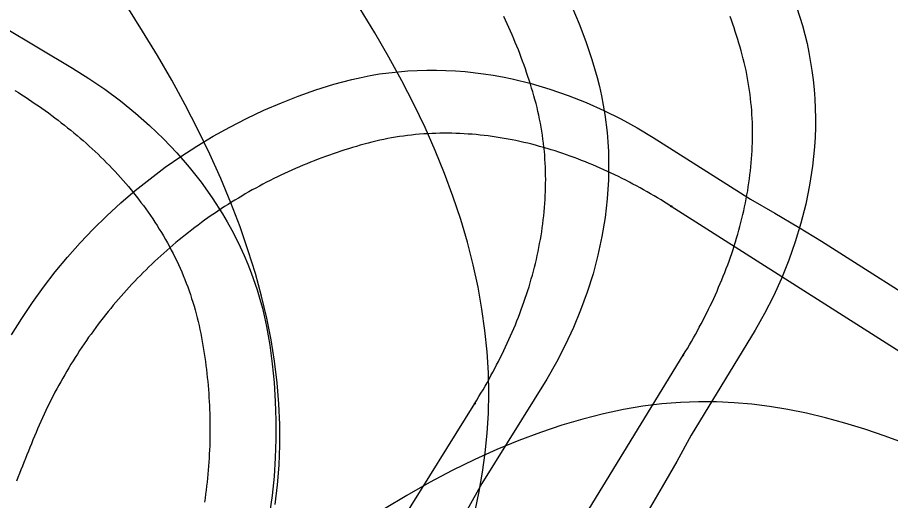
# Model space of a CAD drawing. Extents: x 973688 to 979179, y 703586 to 707602.
# Drawn here: x 978517.4 to 978589.5, y 703939.2 to 703979.1 of the extents above; entities that cross this region are included whole.
import ezdxf

# ---------------------------------------------------------------- set-up
doc = ezdxf.new("R2010")
doc.units = 0
doc.layers.add('Radius Check', color=7, linetype='Continuous')
doc.layers.add('T_Drafting', color=7, linetype='Continuous')

msp = doc.modelspace()

# ---------------------------------------------------------------- linework, layer by layer
at = {"layer": 'Radius Check'}
for p, q in [((978630.758, 703925.703), (978571.419, 703963.488)), ((978551.143, 703916.504), (978572.404, 703951.189)), ((978540.442, 703923.556), (978555.184, 703947.204))]:
    msp.add_line(p, q, dxfattribs=at)
for points in [[(978538.72, 703938.88), (978538.908, 703940.49), (978539.034, 703942.122), (978539.095, 703943.779), (978539.091, 703945.463), (978539.018, 703947.176), (978538.874, 703948.92), (978538.658, 703950.695), (978538.373, 703952.467), (978538.017, 703954.256), (978537.585, 703956.079), (978537.077, 703957.936), (978536.491, 703959.826), (978535.812, 703961.789), (978535.053, 703963.779), (978534.218, 703965.787), (978533.31, 703967.807), (978532.33, 703969.835), (978531.283, 703971.867), (978530.17, 703973.9), (978528.996, 703975.931), (978527.762, 703977.957), (978526.473, 703979.976)], [(978555.209, 703938.348), (978555.551, 703939.949), (978555.832, 703941.543), (978556.053, 703943.142), (978556.213, 703944.759), (978556.311, 703946.397), (978556.344, 703948.061), (978556.31, 703949.752), (978556.206, 703951.472), (978556.031, 703953.222), (978555.783, 703955.003), (978555.459, 703956.813), (978555.059, 703958.652), (978554.581, 703960.517), (978554.025, 703962.406), (978553.39, 703964.316), (978552.691, 703966.205), (978551.923, 703968.096), (978551.081, 703970), (978550.166, 703971.917), (978549.18, 703973.843), (978548.1, 703975.818), (978546.949, 703977.801), (978545.733, 703979.783)], [(978563.199, 703979.995), (978563.799, 703978.558), (978564.351, 703977.101), (978564.853, 703975.625), (978565.085, 703974.881), (978565.297, 703974.13), (978565.488, 703973.372), (978565.657, 703972.609), (978565.805, 703971.84), (978565.932, 703971.065), (978566.114, 703969.573), (978566.178, 703968.801), (978566.221, 703968.025), (978566.243, 703967.247), (978566.245, 703966.467), (978566.226, 703965.686), (978566.128, 703964.121), (978565.95, 703962.558), (978565.693, 703961), (978565.36, 703959.453), (978564.953, 703957.921), (978564.476, 703956.409), (978563.931, 703954.921), (978563.339, 703953.494), (978562.662, 703952.035), (978561.927, 703950.61), (978561.141, 703949.221), (978555.783, 703940.603), (978554.575, 703938.431)], [(978581.79, 703979.887), (978582.249, 703978.423), (978582.448, 703977.682), (978582.628, 703976.934), (978582.786, 703976.182), (978583.034, 703974.712), (978583.134, 703973.932), (978583.212, 703973.148), (978583.269, 703972.362), (978583.304, 703971.572), (978583.319, 703970.781), (978583.312, 703969.988), (978583.285, 703969.194), (978583.236, 703968.399), (978583.167, 703967.605), (978583.077, 703966.811), (978582.838, 703965.228), (978582.519, 703963.655), (978582.124, 703962.095), (978581.656, 703960.553), (978581.116, 703959.033), (978580.511, 703957.54), (978579.845, 703956.076), (978579.12, 703954.645), (978578.345, 703953.25), (978573.053, 703944.593), (978571.861, 703942.412), (978570.676, 703940.333), (978569.495, 703938.338)], [(978555.184, 703947.204), (978555.359, 703947.488), (978555.531, 703947.773), (978555.702, 703948.059), (978555.871, 703948.346), (978556.038, 703948.635), (978556.203, 703948.925), (978556.366, 703949.215), (978556.527, 703949.507), (978556.686, 703949.8), (978556.843, 703950.094), (978556.997, 703950.39), (978557.15, 703950.686), (978557.3, 703950.984), (978557.447, 703951.283), (978557.593, 703951.583), (978557.736, 703951.884), (978557.877, 703952.186), (978558.015, 703952.489), (978558.151, 703952.794), (978558.284, 703953.099), (978558.414, 703953.406), (978558.542, 703953.714), (978558.667, 703954.023), (978558.79, 703954.333), (978558.91, 703954.644), (978559.027, 703954.956), (978559.141, 703955.269), (978559.252, 703955.583), (978559.361, 703955.898), (978559.466, 703956.215), (978559.568, 703956.532), (978559.668, 703956.85), (978559.764, 703957.169), (978559.857, 703957.489), (978559.947, 703957.81), (978560.034, 703958.132), (978560.117, 703958.455), (978560.197, 703958.778), (978560.274, 703959.103), (978560.347, 703959.428), (978560.417, 703959.754), (978560.484, 703960.08), (978560.547, 703960.408), (978560.606, 703960.736), (978560.662, 703961.064), (978560.714, 703961.394), (978560.763, 703961.723), (978560.807, 703962.054), (978560.848, 703962.385), (978560.886, 703962.716), (978560.919, 703963.047), (978560.949, 703963.379), (978560.974, 703963.712), (978560.996, 703964.044), (978561.013, 703964.377), (978561.027, 703964.71), (978561.037, 703965.044), (978561.042, 703965.377), (978561.044, 703965.71), (978561.041, 703966.043), (978561.034, 703966.377), (978561.023, 703966.71), (978561.007, 703967.043), (978560.987, 703967.376), (978560.963, 703967.708), (978560.935, 703968.04), (978560.902, 703968.372), (978560.865, 703968.703), (978560.823, 703969.034), (978560.777, 703969.364), (978560.727, 703969.694), (978560.672, 703970.022), (978560.612, 703970.35), (978560.548, 703970.677), (978560.48, 703971.004), (978560.406, 703971.329), (978560.329, 703971.653), (978560.246, 703971.976), (978560.159, 703972.298), (978560.069, 703972.619), (978559.976, 703972.939), (978559.881, 703973.258), (978559.783, 703973.577), (978559.683, 703973.895), (978559.58, 703974.212), (978559.474, 703974.528), (978559.366, 703974.843), (978559.255, 703975.158), (978559.142, 703975.471), (978559.026, 703975.784), (978558.908, 703976.095), (978558.787, 703976.406), (978558.664, 703976.716), (978558.538, 703977.024), (978558.41, 703977.332), (978558.279, 703977.638), (978558.145, 703977.944), (978558.009, 703978.248), (978557.871, 703978.552), (978557.73, 703978.854), (978557.587, 703979.155)], [(978572.404, 703951.189), (978572.576, 703951.474), (978572.747, 703951.761), (978572.916, 703952.048), (978573.082, 703952.337), (978573.247, 703952.626), (978573.41, 703952.917), (978573.571, 703953.209), (978573.73, 703953.502), (978573.886, 703953.796), (978574.041, 703954.092), (978574.193, 703954.388), (978574.343, 703954.686), (978574.491, 703954.985), (978574.637, 703955.285), (978574.78, 703955.586), (978574.921, 703955.888), (978575.059, 703956.191), (978575.195, 703956.495), (978575.328, 703956.801), (978575.459, 703957.107), (978575.587, 703957.415), (978575.713, 703957.724), (978575.836, 703958.034), (978575.956, 703958.345), (978576.074, 703958.657), (978576.188, 703958.97), (978576.3, 703959.284), (978576.409, 703959.599), (978576.515, 703959.915), (978576.618, 703960.232), (978576.718, 703960.55), (978576.815, 703960.869), (978576.909, 703961.188), (978576.999, 703961.509), (978577.087, 703961.831), (978577.171, 703962.153), (978577.252, 703962.477), (978577.33, 703962.801), (978577.404, 703963.126), (978577.475, 703963.452), (978577.543, 703963.778), (978577.607, 703964.105), (978577.667, 703964.433), (978577.724, 703964.761), (978577.777, 703965.09), (978577.827, 703965.42), (978577.873, 703965.75), (978577.915, 703966.081), (978577.954, 703966.412), (978577.989, 703966.743), (978578.019, 703967.075), (978578.046, 703967.407), (978578.07, 703967.74), (978578.089, 703968.073), (978578.104, 703968.406), (978578.115, 703968.739), (978578.122, 703969.072), (978578.125, 703969.406), (978578.124, 703969.739), (978578.119, 703970.072), (978578.109, 703970.405), (978578.095, 703970.738), (978578.077, 703971.071), (978578.055, 703971.404), (978578.029, 703971.736), (978577.998, 703972.068), (978577.962, 703972.399), (978577.923, 703972.73), (978577.879, 703973.061), (978577.83, 703973.391), (978577.777, 703973.72), (978577.72, 703974.048), (978577.658, 703974.376), (978577.591, 703974.702), (978577.52, 703975.028), (978577.444, 703975.352), (978577.364, 703975.676), (978577.279, 703975.998), (978577.19, 703976.319), (978577.097, 703976.64), (978577.002, 703976.959), (978576.904, 703977.278), (978576.804, 703977.596), (978576.701, 703977.913), (978576.596, 703978.229), (978576.488, 703978.544), (978576.378, 703978.859), (978576.265, 703979.173)], [(978516.942, 703952.883), (978517.781, 703954.23), (978518.662, 703955.545), (978519.586, 703956.827), (978520.551, 703958.075), (978521.557, 703959.287), (978522.601, 703960.464), (978523.684, 703961.603), (978524.804, 703962.704), (978525.96, 703963.767), (978527.151, 703964.789), (978528.375, 703965.771), (978529.631, 703966.711), (978530.919, 703967.608), (978532.235, 703968.46), (978533.581, 703969.269), (978534.953, 703970.032), (978536.352, 703970.748), (978537.775, 703971.418), (978539.22, 703972.039), (978540.619, 703972.587), (978542.077, 703973.102), (978543.551, 703973.569), (978544.295, 703973.781), (978545.045, 703973.971), (978545.801, 703974.14), (978546.563, 703974.289), (978547.331, 703974.416), (978548.103, 703974.522), (978548.879, 703974.607), (978549.66, 703974.671), (978550.443, 703974.714), (978551.229, 703974.736), (978552.017, 703974.736), (978552.806, 703974.716), (978553.595, 703974.676), (978554.384, 703974.615), (978555.897, 703974.439), (978556.695, 703974.317), (978557.489, 703974.175), (978558.28, 703974.012), (978559.848, 703973.63), (978561.392, 703973.174), (978562.908, 703972.649), (978564.392, 703972.059), (978565.839, 703971.411), (978567.246, 703970.711), (978568.611, 703969.963), (978569.93, 703969.175), (978577.957, 703964.067), (978579.979, 703962.914), (978581.928, 703961.765), (978583.822, 703960.606), (978614.448, 703941.127)], [(978571.419, 703963.488), (978571.136, 703963.665), (978570.853, 703963.841), (978570.568, 703964.014), (978570.283, 703964.186), (978569.996, 703964.356), (978569.708, 703964.524), (978569.419, 703964.69), (978569.128, 703964.853), (978568.837, 703965.015), (978568.544, 703965.175), (978568.25, 703965.332), (978567.955, 703965.487), (978567.659, 703965.64), (978567.362, 703965.791), (978567.063, 703965.939), (978566.764, 703966.085), (978566.463, 703966.228), (978566.161, 703966.37), (978565.858, 703966.508), (978565.553, 703966.644), (978565.248, 703966.778), (978564.941, 703966.909), (978564.634, 703967.037), (978564.325, 703967.162), (978564.015, 703967.285), (978563.704, 703967.405), (978563.392, 703967.522), (978563.079, 703967.636), (978562.765, 703967.748), (978562.449, 703967.856), (978562.133, 703967.962), (978561.816, 703968.064), (978561.498, 703968.163), (978561.179, 703968.259), (978560.858, 703968.352), (978560.537, 703968.442), (978560.215, 703968.529), (978559.893, 703968.612), (978559.569, 703968.692), (978559.245, 703968.768), (978558.919, 703968.841), (978558.593, 703968.911), (978558.267, 703968.977), (978557.939, 703969.04), (978557.611, 703969.099), (978557.283, 703969.154), (978556.953, 703969.206), (978556.623, 703969.254), (978556.293, 703969.298), (978555.962, 703969.338), (978555.631, 703969.375), (978555.299, 703969.407), (978554.967, 703969.436), (978554.635, 703969.461), (978554.302, 703969.482), (978553.969, 703969.499), (978553.636, 703969.511), (978553.303, 703969.52), (978552.969, 703969.525), (978552.636, 703969.525), (978552.303, 703969.521), (978551.969, 703969.513), (978551.636, 703969.501), (978551.303, 703969.484), (978550.971, 703969.464), (978550.638, 703969.438), (978550.306, 703969.409), (978549.975, 703969.375), (978549.644, 703969.336), (978549.313, 703969.293), (978548.983, 703969.246), (978548.654, 703969.194), (978548.325, 703969.138), (978547.998, 703969.077), (978547.671, 703969.011), (978547.345, 703968.941), (978547.02, 703968.867), (978546.696, 703968.787), (978546.374, 703968.703), (978546.052, 703968.617), (978545.731, 703968.528), (978545.41, 703968.436), (978545.09, 703968.342), (978544.771, 703968.245), (978544.453, 703968.145), (978544.136, 703968.043), (978543.82, 703967.939), (978543.504, 703967.831), (978543.189, 703967.722), (978542.875, 703967.609), (978542.562, 703967.494), (978542.25, 703967.377), (978541.939, 703967.257), (978541.629, 703967.135), (978541.32, 703967.01), (978541.012, 703966.882), (978540.705, 703966.752), (978540.4, 703966.62), (978540.095, 703966.485), (978539.791, 703966.348), (978539.488, 703966.208), (978539.187, 703966.065), (978538.887, 703965.921), (978538.588, 703965.774), (978538.29, 703965.624), (978537.993, 703965.472), (978537.698, 703965.318), (978537.404, 703965.161), (978537.111, 703965.002), (978536.819, 703964.84), (978536.529, 703964.676), (978536.24, 703964.51), (978535.952, 703964.341), (978535.666, 703964.17), (978535.381, 703963.997), (978535.098, 703963.822), (978534.816, 703963.644), (978534.536, 703963.464), (978534.257, 703963.281), (978533.979, 703963.097), (978533.703, 703962.91), (978533.429, 703962.721), (978533.156, 703962.529), (978532.884, 703962.336), (978532.614, 703962.14), (978532.346, 703961.942), (978532.08, 703961.742), (978531.815, 703961.54), (978531.551, 703961.336), (978531.29, 703961.129), (978531.03, 703960.92), (978530.771, 703960.71), (978530.515, 703960.497), (978530.26, 703960.282), (978530.007, 703960.065), (978529.756, 703959.846), (978529.506, 703959.625), (978529.258, 703959.402), (978529.012, 703959.177), (978528.768, 703958.95), (978528.526, 703958.721), (978528.286, 703958.49), (978528.047, 703958.257), (978527.811, 703958.022), (978527.576, 703957.785), (978527.343, 703957.547), (978527.113, 703957.306), (978526.884, 703957.064), (978526.657, 703956.82), (978526.432, 703956.574), (978526.209, 703956.326), (978525.988, 703956.076), (978525.77, 703955.825), (978525.553, 703955.571), (978525.338, 703955.316), (978525.125, 703955.06), (978524.915, 703954.801), (978524.706, 703954.541), (978524.5, 703954.279), (978524.296, 703954.016), (978524.094, 703953.751), (978523.894, 703953.484), (978523.696, 703953.216), (978523.501, 703952.946), (978523.307, 703952.674), (978523.116, 703952.401), (978522.927, 703952.126), (978522.741, 703951.85), (978522.556, 703951.573), (978522.374, 703951.293), (978522.194, 703951.013), (978522.017, 703950.731), (978521.841, 703950.447), (978521.668, 703950.162), (978521.498, 703949.876), (978521.329, 703949.588), (978521.163, 703949.299), (978520.999, 703949.009), (978520.838, 703948.717), (978520.679, 703948.424), (978520.523, 703948.13), (978520.368, 703947.834), (978520.217, 703947.538), (978520.067, 703947.24), (978519.92, 703946.941), (978519.776, 703946.64), (978519.634, 703946.339), (978519.494, 703946.036), (978519.357, 703945.732), (978519.222, 703945.427), (978519.09, 703945.121), (978518.96, 703944.814), (978518.833, 703944.506), (978518.706, 703944.198), (978518.58, 703943.889), (978518.455, 703943.58), (978518.329, 703943.272), (978518.205, 703942.962), (978518.08, 703942.653), (978517.956, 703942.344), (978517.833, 703942.034), (978517.71, 703941.724), (978517.587, 703941.415), (978517.464, 703941.105), (978517.341, 703940.795)], [(978590.807, 703943.875), (978589.091, 703944.516), (978587.408, 703945.09), (978585.759, 703945.595), (978584.147, 703946.034), (978582.572, 703946.407), (978581.036, 703946.714), (978579.535, 703946.96), (978578.06, 703947.146), (978576.598, 703947.272), (978575.137, 703947.34), (978573.663, 703947.347), (978572.166, 703947.292), (978570.639, 703947.169), (978569.076, 703946.976), (978567.468, 703946.708), (978565.813, 703946.36), (978564.107, 703945.927), (978562.378, 703945.416), (978560.624, 703944.826), (978558.833, 703944.154), (978557.017, 703943.404), (978555.188, 703942.579), (978553.321, 703941.665), (978551.45, 703940.678), (978549.59, 703939.622), (978547.741, 703938.501)]]:
    msp.add_lwpolyline(points, dxfattribs=at)
for centre in [(978571.419, 703963.488), (978571.419, 703963.488), (978572.404, 703951.189), (978572.404, 703951.189), (978555.184, 703947.204), (978555.184, 703947.204)]:
    msp.add_circle(centre, 0.0417, dxfattribs=at)
at = {"layer": 'T_Drafting'}
for points in [[(978513.381, 703980.03), (978521.963, 703974.902), (978523.31, 703974.055), (978524.632, 703973.153), (978525.923, 703972.196), (978527.178, 703971.183), (978528.341, 703970.161), (978529.485, 703969.064), (978530.579, 703967.918), (978531.616, 703966.723), (978532.594, 703965.484), (978533.506, 703964.202), (978534.351, 703962.882), (978534.748, 703962.208), (978535.126, 703961.525), (978535.485, 703960.834), (978535.825, 703960.135), (978536.146, 703959.429), (978536.448, 703958.716), (978536.73, 703957.997), (978537.221, 703956.583), (978537.447, 703955.835), (978537.653, 703955.082), (978537.836, 703954.324), (978537.998, 703953.562), (978538.258, 703952.028), (978538.465, 703950.486), (978538.619, 703948.938), (978538.721, 703947.385), (978538.772, 703945.83), (978538.77, 703944.274), (978538.717, 703942.719), (978538.611, 703941.166), (978538.453, 703939.618), (978538.253, 703938.137)], [(978517.221, 703973.059), (978517.503, 703972.881), (978517.784, 703972.702), (978518.063, 703972.52), (978518.342, 703972.337), (978518.619, 703972.152), (978518.895, 703971.965), (978519.169, 703971.776), (978519.442, 703971.584), (978519.714, 703971.391), (978519.984, 703971.196), (978520.253, 703970.999), (978520.52, 703970.8), (978520.786, 703970.599), (978521.05, 703970.395), (978521.313, 703970.19), (978521.573, 703969.982), (978521.833, 703969.772), (978522.09, 703969.561), (978522.345, 703969.347), (978522.599, 703969.13), (978522.851, 703968.912), (978523.101, 703968.691), (978523.349, 703968.469), (978523.595, 703968.244), (978523.839, 703968.017), (978524.081, 703967.787), (978524.32, 703967.556), (978524.558, 703967.322), (978524.793, 703967.086), (978525.026, 703966.847), (978525.257, 703966.607), (978525.485, 703966.364), (978525.711, 703966.119), (978525.935, 703965.871), (978526.156, 703965.622), (978526.374, 703965.37), (978526.59, 703965.116), (978526.803, 703964.86), (978527.014, 703964.601), (978527.221, 703964.341), (978527.426, 703964.078), (978527.628, 703963.813), (978527.827, 703963.545), (978528.023, 703963.276), (978528.217, 703963.004), (978528.407, 703962.73), (978528.594, 703962.454), (978528.778, 703962.176), (978528.958, 703961.896), (978529.135, 703961.614), (978529.309, 703961.329), (978529.48, 703961.043), (978529.647, 703960.755), (978529.811, 703960.464), (978529.971, 703960.172), (978530.128, 703959.878), (978530.281, 703959.582), (978530.43, 703959.284), (978530.575, 703958.984), (978530.717, 703958.682), (978530.855, 703958.378), (978530.989, 703958.073), (978531.119, 703957.766), (978531.245, 703957.458), (978531.366, 703957.147), (978531.484, 703956.835), (978531.598, 703956.522), (978531.707, 703956.207), (978531.812, 703955.891), (978531.913, 703955.573), (978532.01, 703955.254), (978532.102, 703954.934), (978532.189, 703954.612), (978532.272, 703954.289), (978532.351, 703953.965), (978532.424, 703953.64), (978532.492, 703953.314), (978532.558, 703952.987), (978532.621, 703952.66), (978532.681, 703952.332), (978532.738, 703952.003), (978532.793, 703951.675), (978532.845, 703951.345), (978532.895, 703951.016), (978532.941, 703950.686), (978532.985, 703950.355), (978533.027, 703950.025), (978533.065, 703949.693), (978533.101, 703949.362), (978533.135, 703949.03), (978533.165, 703948.699), (978533.193, 703948.366), (978533.218, 703948.034), (978533.241, 703947.701), (978533.261, 703947.369), (978533.278, 703947.036), (978533.292, 703946.703), (978533.304, 703946.37), (978533.313, 703946.036), (978533.319, 703945.703), (978533.322, 703945.37), (978533.323, 703945.036), (978533.321, 703944.703), (978533.317, 703944.37), (978533.309, 703944.037), (978533.299, 703943.703), (978533.287, 703943.37), (978533.271, 703943.037), (978533.253, 703942.705), (978533.232, 703942.372), (978533.209, 703942.039), (978533.182, 703941.707), (978533.153, 703941.375), (978533.122, 703941.043), (978533.087, 703940.712), (978533.05, 703940.38), (978533.011, 703940.049), (978532.968, 703939.719), (978532.923, 703939.388), (978532.875, 703939.059)]]:
    msp.add_lwpolyline(points, dxfattribs=at)

doc.saveas('drawing.dxf')
